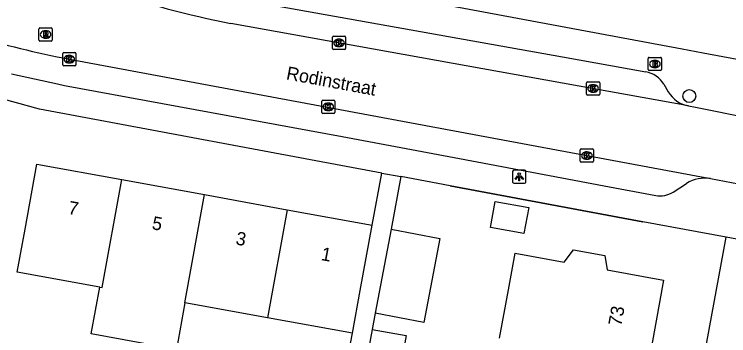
# Model space of a CAD drawing. Extents: x 160557 to 161245, y 385330 to 386505.
# Drawn here: x 161011.9 to 161065.9, y 385915 to 385939.3 of the extents above; entities that cross this region are included whole.
import ezdxf

# ---------------------------------------------------------------- set-up
doc = ezdxf.new("R2010")
doc.units = 0
for name, color, linetype in [('IMGEO_Boom', 7, 'Continuous'), ('IMGEO_Brandkraan', 7, 'Continuous'), ('IMGEO_Kolk', 7, 'Continuous'), ('IMGEO_Lichtpunt', 7, 'Continuous'), ('IMGEO_Muur', 7, 'Continuous'), ('IMGEO_Openbare_ruimte_label', 7, 'Continuous'), ('IMGEO_Pand', 7, 'Continuous'), ('IMGEO_Pand_nummerreeks', 7, 'Continuous'), ('IMGEO_Rijbaan_lokaal_open', 7, 'Continuous'), ('IMGEO_Rioolput', 7, 'Continuous'), ('IMGEO_Voetpad_open', 7, 'Continuous')]:
    doc.layers.add(name, color=color, linetype=linetype)

msp = doc.modelspace()

# ---------------------------------------------------------------- linework, layer by layer
at = {"layer": 'IMGEO_Boom'}
msp.add_circle((161062.899, 385933.133), 0.489, dxfattribs=at)
at = {"layer": 'IMGEO_Brandkraan'}
for p, q in [((161059.798, 385935.126), (161059.798, 385935.978)), ((161059.873, 385936.052), (161060.725, 385936.052)), ((161060.799, 385935.978), (161060.799, 385935.126)), ((161060.286, 385935.832), (161060.311, 385935.832)), ((161060.725, 385935.052), (161059.873, 385935.052)), ((161060.309, 385935.272), (161060.284, 385935.272))]:
    msp.add_line(p, q, dxfattribs=at)
for points in [[(161059.798, 385935.126), (161059.798, 385935.978)], [(161059.873, 385936.052), (161060.725, 385936.052)], [(161060.799, 385935.978), (161060.799, 385935.126)], [(161060.146, 385935.752), (161060.146, 385935.352), (161060.359, 385935.352)], [(161060.377, 385935.752), (161060.146, 385935.752)], [(161060.325, 385935.671), (161060.271, 385935.671), (161060.271, 385935.595)], [(161060.271, 385935.595), (161060.324, 385935.595)], [(161060.333, 385935.519), (161060.271, 385935.519), (161060.271, 385935.438)], [(161060.271, 385935.438), (161060.333, 385935.438)], [(161060.725, 385935.052), (161059.873, 385935.052)]]:
    msp.add_lwpolyline(points, dxfattribs=at)
for centre, radius, start, end in [((161059.875, 385935.976), 0.0765, 91.552, 178.448), ((161059.875, 385935.976), 0.0765, 91.552, 178.448), ((161060.723, 385935.976), 0.0765, 1.552, 88.448), ((161060.723, 385935.976), 0.0765, 1.552, 88.448), ((161060.326, 385935.633), 0.0379, 267.8285, 90.9355), ((161060.334, 385935.478), 0.0404, 269.8759, 90.5077), ((161060.365, 385935.603), 0.251, 268.6676, 293.5347), ((161060.381, 385935.607), 0.145, 59.4692, 91.5367), ((161060.406, 385935.654), 0.0922, 285.5137, 58.1501), ((161060.411, 385935.462), 0.105, 301.3115, 78.989), ((161059.875, 385935.128), 0.0765, 181.552, 268.448), ((161059.875, 385935.128), 0.0765, 181.552, 268.448), ((161060.723, 385935.128), 0.0765, 271.552, 358.448), ((161060.723, 385935.128), 0.0765, 271.552, 358.448)]:
    msp.add_arc(centre, radius, start, end, dxfattribs=at)
for centre, major_axis, ratio, start_param, end_param in [((161060.285, 385935.552), (-0.387, 0.002), 0.722429, 4.712389, 7.853982), ((161060.31, 385935.552), (-0.39, 0.002), 0.717154, 1.570796, 4.712389)]:
    msp.add_ellipse(centre, major_axis=major_axis, ratio=ratio, start_param=start_param, end_param=end_param, dxfattribs=at)
at = {"layer": 'IMGEO_Kolk'}
for p, q in [((161035.948, 385936.718), (161035.948, 385937.57)), ((161036.023, 385937.644), (161036.875, 385937.644)), ((161036.949, 385937.57), (161036.949, 385936.718)), ((161036.436, 385937.424), (161036.461, 385937.424)), ((161015.659, 385936.413), (161016.511, 385936.413)), ((161036.875, 385936.644), (161036.023, 385936.644)), ((161036.459, 385936.864), (161036.434, 385936.864)), ((161015.584, 385935.487), (161015.584, 385936.339)), ((161016.072, 385936.193), (161016.097, 385936.193)), ((161016.585, 385936.339), (161016.585, 385935.487)), ((161016.511, 385935.413), (161015.659, 385935.413)), ((161016.095, 385935.633), (161016.07, 385935.633)), ((161055.129, 385933.28), (161055.129, 385934.132)), ((161055.204, 385934.206), (161056.056, 385934.206)), ((161055.617, 385933.986), (161055.642, 385933.986)), ((161056.13, 385934.132), (161056.13, 385933.28)), ((161056.056, 385933.206), (161055.204, 385933.206)), ((161055.64, 385933.426), (161055.615, 385933.426)), ((161035.14, 385931.894), (161035.14, 385932.746)), ((161035.215, 385932.82), (161036.067, 385932.82)), ((161035.628, 385932.6), (161035.653, 385932.6)), ((161036.141, 385932.746), (161036.141, 385931.894)), ((161036.067, 385931.82), (161035.215, 385931.82)), ((161035.651, 385932.04), (161035.626, 385932.04)), ((161054.666, 385928.213), (161054.666, 385929.065)), ((161054.741, 385929.139), (161055.593, 385929.139)), ((161055.154, 385928.919), (161055.179, 385928.919)), ((161055.667, 385929.065), (161055.667, 385928.213)), ((161055.177, 385928.359), (161055.152, 385928.359)), ((161055.593, 385928.139), (161054.741, 385928.139))]:
    msp.add_line(p, q, dxfattribs=at)
for points in [[(161035.948, 385936.718), (161035.948, 385937.57)], [(161036.023, 385937.644), (161036.875, 385937.644)], [(161036.949, 385937.57), (161036.949, 385936.718)], [(161036.269, 385937.344), (161036.392, 385937.344), (161036.392, 385937.193), (161036.522, 385937.344), (161036.686, 385937.344), (161036.54, 385937.193), (161036.693, 385936.944), (161036.541, 385936.944), (161036.456, 385937.108), (161036.392, 385937.041), (161036.392, 385936.944), (161036.269, 385936.944), (161036.269, 385937.344)], [(161015.659, 385936.413), (161016.511, 385936.413)], [(161036.875, 385936.644), (161036.023, 385936.644)], [(161015.584, 385935.487), (161015.584, 385936.339)], [(161015.905, 385936.113), (161016.028, 385936.113), (161016.028, 385935.962), (161016.158, 385936.113), (161016.322, 385936.113), (161016.176, 385935.962), (161016.329, 385935.713), (161016.177, 385935.713), (161016.092, 385935.877), (161016.028, 385935.81), (161016.028, 385935.713), (161015.905, 385935.713), (161015.905, 385936.113)], [(161016.585, 385936.339), (161016.585, 385935.487)], [(161016.511, 385935.413), (161015.659, 385935.413)], [(161055.129, 385933.28), (161055.129, 385934.132)], [(161055.204, 385934.206), (161056.056, 385934.206)], [(161055.45, 385933.906), (161055.573, 385933.906), (161055.573, 385933.755), (161055.703, 385933.906), (161055.867, 385933.906), (161055.721, 385933.755), (161055.874, 385933.506), (161055.722, 385933.506), (161055.637, 385933.67), (161055.573, 385933.603), (161055.573, 385933.506), (161055.45, 385933.506), (161055.45, 385933.906)], [(161056.13, 385934.132), (161056.13, 385933.28)], [(161056.056, 385933.206), (161055.204, 385933.206)], [(161035.14, 385931.894), (161035.14, 385932.746)], [(161035.215, 385932.82), (161036.067, 385932.82)], [(161036.141, 385932.746), (161036.141, 385931.894)], [(161035.461, 385932.52), (161035.584, 385932.52), (161035.584, 385932.369), (161035.714, 385932.52), (161035.878, 385932.52), (161035.732, 385932.369), (161035.885, 385932.12), (161035.733, 385932.12), (161035.648, 385932.284), (161035.584, 385932.217), (161035.584, 385932.12), (161035.461, 385932.12), (161035.461, 385932.52)], [(161036.067, 385931.82), (161035.215, 385931.82)], [(161054.666, 385928.213), (161054.666, 385929.065)], [(161054.741, 385929.139), (161055.593, 385929.139)], [(161054.987, 385928.839), (161055.11, 385928.839), (161055.11, 385928.688), (161055.24, 385928.839), (161055.404, 385928.839), (161055.258, 385928.688), (161055.411, 385928.439), (161055.259, 385928.439), (161055.174, 385928.603), (161055.11, 385928.536), (161055.11, 385928.439), (161054.987, 385928.439), (161054.987, 385928.839)], [(161055.667, 385929.065), (161055.667, 385928.213)], [(161055.593, 385928.139), (161054.741, 385928.139)]]:
    msp.add_lwpolyline(points, dxfattribs=at)
for centre, start, end in [((161036.025, 385937.568), 91.552, 178.448), ((161036.025, 385937.568), 91.552, 178.448), ((161036.873, 385937.568), 1.552, 88.448), ((161036.873, 385937.568), 1.552, 88.448), ((161015.661, 385936.337), 91.552, 178.448), ((161015.661, 385936.337), 91.552, 178.448), ((161016.509, 385936.337), 1.552, 88.448), ((161016.509, 385936.337), 1.552, 88.448), ((161036.025, 385936.72), 181.552, 268.448), ((161036.025, 385936.72), 181.552, 268.448), ((161036.873, 385936.72), 271.552, 358.448), ((161036.873, 385936.72), 271.552, 358.448), ((161015.661, 385935.489), 181.552, 268.448), ((161015.661, 385935.489), 181.552, 268.448), ((161016.509, 385935.489), 271.552, 358.448), ((161016.509, 385935.489), 271.552, 358.448), ((161055.206, 385934.13), 91.552, 178.448), ((161055.206, 385934.13), 91.552, 178.448), ((161056.054, 385934.13), 1.552, 88.448), ((161056.054, 385934.13), 1.552, 88.448), ((161055.206, 385933.282), 181.552, 268.448), ((161055.206, 385933.282), 181.552, 268.448), ((161056.054, 385933.282), 271.552, 358.448), ((161056.054, 385933.282), 271.552, 358.448), ((161035.217, 385932.744), 91.552, 178.448), ((161035.217, 385932.744), 91.552, 178.448), ((161036.065, 385932.744), 1.552, 88.448), ((161036.065, 385932.744), 1.552, 88.448), ((161035.217, 385931.896), 181.552, 268.448), ((161035.217, 385931.896), 181.552, 268.448), ((161036.065, 385931.896), 271.552, 358.448), ((161036.065, 385931.896), 271.552, 358.448), ((161054.743, 385929.063), 91.552, 178.448), ((161054.743, 385929.063), 91.552, 178.448), ((161055.591, 385929.063), 1.552, 88.448), ((161055.591, 385929.063), 1.552, 88.448), ((161054.743, 385928.215), 181.552, 268.448), ((161054.743, 385928.215), 181.552, 268.448), ((161055.591, 385928.215), 271.552, 358.448), ((161055.591, 385928.215), 271.552, 358.448)]:
    msp.add_arc(centre, 0.0765, start, end, dxfattribs=at)
for centre, major_axis, ratio, start_param, end_param in [((161036.435, 385937.144), (-0.387, 0.002), 0.722429, 4.712389, 7.853982), ((161036.46, 385937.144), (-0.39, 0.002), 0.717154, 1.570796, 4.712389), ((161016.071, 385935.913), (-0.387, 0.002), 0.722429, 4.712389, 7.853982), ((161016.096, 385935.913), (-0.39, 0.002), 0.717154, 1.570796, 4.712389), ((161055.616, 385933.706), (-0.387, 0.002), 0.722429, 4.712389, 7.853982), ((161055.641, 385933.706), (-0.39, 0.002), 0.717154, 1.570796, 4.712389), ((161035.627, 385932.32), (-0.387, 0.002), 0.722429, 4.712389, 7.853982), ((161035.652, 385932.32), (-0.39, 0.002), 0.717154, 1.570796, 4.712389), ((161055.153, 385928.639), (-0.387, 0.002), 0.722429, 4.712389, 7.853982), ((161055.178, 385928.639), (-0.39, 0.002), 0.717154, 1.570796, 4.712389)]:
    msp.add_ellipse(centre, major_axis=major_axis, ratio=ratio, start_param=start_param, end_param=end_param, dxfattribs=at)
at = {"layer": 'IMGEO_Lichtpunt'}
for p, q in [((161049.558, 385927.449), (161049.558, 385926.642)), ((161049.558, 385927.449), (161049.558, 385926.642)), ((161050.46, 385927.544), (161049.652, 385927.544)), ((161050.46, 385927.544), (161049.652, 385927.544)), ((161050.554, 385926.642), (161050.554, 385927.449)), ((161050.554, 385926.642), (161050.554, 385927.449)), ((161049.652, 385926.548), (161050.46, 385926.548)), ((161049.652, 385926.548), (161050.46, 385926.548))]:
    msp.add_line(p, q, dxfattribs=at)
for points in [[(161049.932, 385927.113), (161049.971, 385927.085), (161049.783, 385926.823), (161049.745, 385926.85), (161049.932, 385927.113)], [(161050.034, 385927.065), (161050.081, 385927.065), (161050.081, 385926.743), (161050.034, 385926.743), (161050.034, 385927.065)], [(161050.144, 385927.085), (161050.182, 385927.112), (161050.369, 385926.85), (161050.33, 385926.822), (161050.144, 385927.085)]]:
    msp.add_lwpolyline(points, dxfattribs=at)
msp.add_circle((161050.057, 385927.247), 0.0994, dxfattribs=at)
for centre, start, end in [((161049.652, 385927.449), 90, 180), ((161049.652, 385927.449), 90, 180), ((161050.46, 385927.449), 0, 90), ((161050.46, 385927.449), 0, 90), ((161049.652, 385926.642), 180, 270), ((161049.652, 385926.642), 180, 270), ((161050.46, 385926.642), 270, 0), ((161050.46, 385926.642), 270, 360)]:
    msp.add_arc(centre, 0.0946, start, end, dxfattribs=at)
at = {"layer": 'IMGEO_Muur'}
msp.add_lwpolyline([(161044.828, 385926.359), (161059.378, 385923.648)], dxfattribs=at)
at = {"layer": 'IMGEO_Pand'}
for points in [[(161018.381, 385918.709), (161012.152, 385919.846), (161012.742, 385923.081), (161013.639, 385927.999), (161020.055, 385926.829)], [(161018.381, 385918.709), (161018.567, 385918.675), (161020.055, 385926.829)], [(161020.055, 385926.829), (161026.297, 385925.69)], [(161024.81, 385917.536), (161026.297, 385925.69)], [(161026.297, 385925.69), (161032.54, 385924.551)], [(161047.881, 385923.207), (161048.241, 385925.184), (161050.768, 385924.723), (161050.408, 385922.747), (161047.881, 385923.207)], [(161032.54, 385924.551), (161031.052, 385916.397)], [(161032.54, 385924.551), (161038.954, 385923.381)], [(161037.466, 385915.227), (161038.057, 385918.463), (161038.954, 385923.381)], [(161040.378, 385923.082), (161044.067, 385922.376), (161042.856, 385916.038), (161039.166, 385916.744)], [(161040.378, 385923.082), (161039.166, 385916.744)], [(161048.558, 385914.862), (161049.238, 385918.518), (161049.741, 385921.277), (161053.444, 385920.601), (161054.149, 385921.537), (161056.523, 385921.107), (161056.69, 385920.009), (161060.956, 385919.231), (161059.785, 385912.814)], [(161024.81, 385917.536), (161024.166, 385914.005), (161017.737, 385915.178), (161018.381, 385918.709)], [(161031.052, 385916.397), (161024.81, 385917.536)], [(161037.466, 385915.227), (161031.052, 385916.397)], [(161038.939, 385915.509), (161037.992, 385910.34)], [(161038.939, 385915.509), (161041.513, 385915.068), (161040.585, 385909.867)]]:
    msp.add_lwpolyline(points, dxfattribs=at)
at = {"layer": 'IMGEO_Rijbaan_lokaal_open'}
for points in [[(161062.837, 385932.388), (161028.282, 385938.604)], [(161016.089, 385935.913), (161064.497, 385926.9)], [(161062.837, 385932.388), (161063.372, 385932.292), (161071.753, 385930.613), (161076.377, 385929.773)], [(161064.497, 385926.9), (161068.716, 385926.115), (161071.268, 385925.577)]]:
    msp.add_lwpolyline(points, dxfattribs=at)
for centre, radius, start, end in [((161044.383, 386018.65), 81.65, 251.7048, 258.62704), ((161031.746, 386016.467), 82.062, 248.41375, 259.00106)]:
    msp.add_arc(centre, radius, start, end, dxfattribs=at)
at = {"layer": 'IMGEO_Rioolput'}
for p, q in [((161013.794, 385937.355), (161013.794, 385938.207)), ((161013.869, 385938.281), (161014.721, 385938.281)), ((161014.282, 385938.061), (161014.307, 385938.061)), ((161014.795, 385938.207), (161014.795, 385937.355)), ((161014.305, 385937.501), (161014.28, 385937.501)), ((161014.721, 385937.281), (161013.869, 385937.281))]:
    msp.add_line(p, q, dxfattribs=at)
for points in [[(161013.794, 385937.355), (161013.794, 385938.207)], [(161013.869, 385938.281), (161014.721, 385938.281)], [(161014.795, 385938.207), (161014.795, 385937.355)], [(161014.383, 385937.979), (161014.131, 385937.981), (161014.131, 385937.581)], [(161014.131, 385937.581), (161014.255, 385937.581), (161014.255, 385937.743), (161014.266, 385937.743)], [(161014.309, 385937.9), (161014.255, 385937.9), (161014.255, 385937.819)], [(161014.255, 385937.819), (161014.307, 385937.819)], [(161014.313, 385937.714), (161014.384, 385937.581), (161014.524, 385937.581), (161014.459, 385937.707)], [(161014.721, 385937.281), (161013.869, 385937.281)]]:
    msp.add_lwpolyline(points, dxfattribs=at)
for centre, radius, start, end in [((161013.871, 385938.205), 0.0765, 91.552, 178.448), ((161013.871, 385938.205), 0.0765, 91.552, 178.448), ((161014.719, 385938.205), 0.0765, 1.552, 88.448), ((161014.719, 385938.205), 0.0765, 1.552, 88.448), ((161014.265, 385937.69), 0.0533, 26.0293, 88.6989), ((161014.291, 385938.008), 0.19, 274.7715, 282.9687), ((161014.315, 385937.804), 0.0964, 77.0061, 93.1865), ((161014.329, 385937.861), 0.0378, 276.6634, 79.6772), ((161014.382, 385937.869), 0.109, 350.3612, 89.416), ((161014.38, 385937.869), 0.112, 277.5842, 350.9817), ((161014.364, 385937.654), 0.108, 29.5134, 73.7905), ((161013.871, 385937.357), 0.0765, 181.552, 268.448), ((161013.871, 385937.357), 0.0765, 181.552, 268.448), ((161014.719, 385937.357), 0.0765, 271.552, 358.448), ((161014.719, 385937.357), 0.0765, 271.552, 358.448)]:
    msp.add_arc(centre, radius, start, end, dxfattribs=at)
for centre, major_axis, ratio, start_param, end_param in [((161014.281, 385937.781), (-0.387, 0.002), 0.722429, 4.712389, 7.853982), ((161014.306, 385937.781), (-0.39, 0.002), 0.717154, 1.570796, 4.712389)]:
    msp.add_ellipse(centre, major_axis=major_axis, ratio=ratio, start_param=start_param, end_param=end_param, dxfattribs=at)
at = {"layer": 'IMGEO_Voetpad_open'}
for points in [[(161039.687, 385927.317), (161013.833, 385932.134), (161004.116, 385934.809), (161000, 385936.274), (160994.519, 385938.283), (160989.848, 385940.323), (160979.7, 385945.599)], [(161023.564, 385943.934), (161062.346, 385936.7), (161063.954, 385936.4), (161074.492, 385934.434)], [(161028.631, 385940.519), (161053.33, 385936.099), (161059.612, 385934.962)], [(161011.71, 385934.821), (161015.193, 385934.044), (161015.726, 385933.938), (161036.684, 385930.088), (161041.921, 385929.099), (161045.553, 385928.412), (161056.458, 385926.352), (161060.361, 385925.626)], [(161060.972, 385934.022), (161061.31, 385933.457)], [(161038.954, 385923.381), (161039.687, 385927.317)], [(161039.687, 385927.317), (161041.117, 385927.05)], [(161041.117, 385927.05), (161040.378, 385923.082)], [(161065.687, 385922.472), (161059.378, 385923.648), (161044.828, 385926.359), (161041.117, 385927.05)], [(161061.667, 385925.883), (161062.683, 385926.54)], [(161054.477, 385866.855), (161055.411, 385866.741), (161065.687, 385922.472)], [(161068.656, 385921.934), (161065.687, 385922.472)], [(161039.166, 385916.744), (161038.939, 385915.509)], [(161033.111, 385901.661), (161034.749, 385901.192), (161037.466, 385915.227)]]:
    msp.add_lwpolyline(points, dxfattribs=at)
for centre, radius, start, end in [((161059.257, 385932.995), 1.999, 30.9222, 79.7752), ((161063.264, 385934.623), 2.276, 210.8287, 259.1822), ((161064.068, 385924.31), 2.625, 80.5981, 121.8516), ((161060.69, 385927.403), 1.807, 259.5278, 302.7375)]:
    msp.add_arc(centre, radius, start, end, dxfattribs=at)

# ---------------------------------------------------------------- texts
at = {"layer": 'IMGEO_Openbare_ruimte_label'}
msp.add_text('Rodinstraat', height=1, rotation=349.4543, dxfattribs=at).set_placement((161032.414, 385934.402))
at = {"layer": 'IMGEO_Pand_nummerreeks'}
for s, rotation, p in [('7', 349.6638, (161015.943, 385924.245)), ('5', 349.6638, (161022.272, 385923.09)), ('3', 349.6617, (161028.6, 385921.936)), ('1', 349.6617, (161035.042, 385920.76)), ('73', 79.662, (161057.754, 385915.725))]:
    msp.add_text(s, height=1, rotation=rotation, dxfattribs=at).set_placement(p)

doc.saveas('drawing.dxf')
